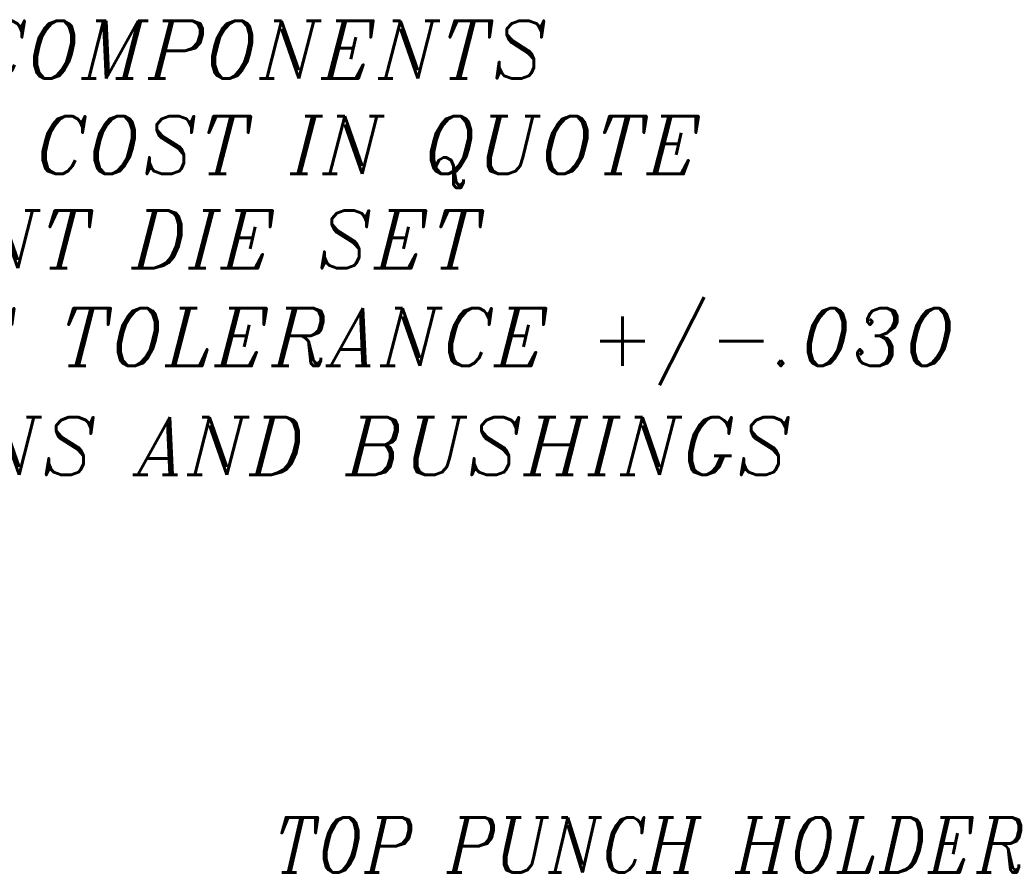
# Model space of a CAD drawing. Header units: inches. Extents: x 1802 to 2468, y -253 to -72.
# Tile 558 of 570: x 2413 to 2449, y -170 to -139. Entities that reach past the tile are written whole.
import ezdxf

# ---------------------------------------------------------------- set-up
doc = ezdxf.new("R2010")
doc.units = ezdxf.units.IN
doc.header["$LTSCALE"] = 0.5
doc.header["$MEASUREMENT"] = 0
doc.layers.add('SID-M-S', color=105, linetype='Continuous')
doc.styles.add('I', font='ITALIC.SHX')

msp = doc.modelspace()

# ---------------------------------------------------------------- texts
at = {"color": 6, "style": 'I'}
msp.add_text('TOP PUNCH HOLDER', height=2, dxfattribs=at).set_placement((2422.66845, -169.53153))
at = {"layer": 'SID-M-S', "color": 6, "style": 'I'}
for s, p in [('USE DANLY COMPONENTS', (2392.76738, -140.63883)), ('SHOW SHIPPING COST IN QUOTE', (2387.32189, -144.11559)), ('DO NOT PAINT DIE SET', (2393.87491, -147.54603)), ('PLATE THICKNESS TOLERANCE +/-.030', (2384.56235, -151.1027)), ('DEMOUNTABLE PINS AND BUSHINGS', (2384.56235, -155.07014))]:
    msp.add_text(s, height=2.1, dxfattribs=at).set_placement(p)

doc.saveas('drawing.dxf')
